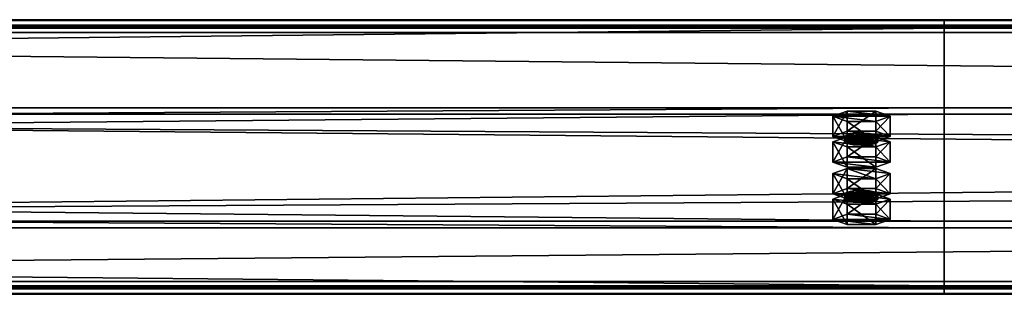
# Model space of a CAD drawing. Header units: millimetres. Extents: x -333 to 67333, y -930 to 39730.
# Tile 258 of 656: x 11364 to 11722, y 10999 to 11098. Entities that reach past the tile are written whole.
import ezdxf

# ---------------------------------------------------------------- set-up
doc = ezdxf.new("R2010")
doc.units = ezdxf.units.MM
doc.layers.add('13', color=7, linetype='Continuous')
doc.layers.add('95', color=7, linetype='Continuous')

msp = doc.modelspace()

# ---------------------------------------------------------------- meshes
at = {"layer": '13', "color": 30}
mesh = msp.add_polyface(dxfattribs=at)
corners = [(11700.01, 11095.37, 5790.63), (11700.01, 11022.98, 5775.24), (4900.01, 11022.98, 5775.24), (4900.01, 11095.37, 5790.63), (11700.01, 11064.15, 5581.57), (4900.01, 11064.15, 5581.57), (11700.01, 11003.5, 5568.68), (4900.01, 11003.5, 5568.68), (11700.01, 11000.8, 5581.4), (4900.01, 11000.8, 5581.4), (11700.01, 10998.85, 5580.98), (4900.01, 10998.85, 5580.98), (11700.01, 11001.96, 5566.31), (4900.01, 11001.96, 5566.31), (11700.01, 11066.52, 5580.03), (4900.01, 11066.52, 5580.03), (11700.01, 11025.36, 5773.7), (4900.01, 11025.36, 5773.7), (11700.01, 11093.83, 5788.26), (4900.01, 11093.83, 5788.26), (11700.01, 11096.53, 5775.54), (4900.01, 11096.53, 5775.54), (11700.01, 11098.49, 5775.96), (4900.01, 11098.49, 5775.96)]
mesh.append_faces([[corners[k] for k in face] for face in [(0, 2, 3, 3), (1, 5, 2, 2), (4, 7, 5, 5), (6, 9, 7, 7), (8, 11, 9, 9), (10, 13, 11, 11), (12, 15, 13, 13), (14, 17, 15, 15), (16, 19, 17, 17), (18, 21, 19, 19), (20, 23, 21, 21), (22, 3, 23, 23), (8, 12, 10, 10), (20, 0, 22, 22), (11, 7, 9, 9), (23, 19, 21, 21)]], dxfattribs={"vtx0": -1, "color": 30})
mesh.append_faces([[corners[k] for k in face] for face in [(12, 6, 14, 14), (14, 1, 16, 16), (16, 0, 18, 18), (18, 0, 20, 20), (3, 19, 23, 23), (19, 2, 17, 17), (17, 2, 15, 15), (15, 5, 13, 13)]], dxfattribs={"vtx0": -1, "vtx1": -1, "color": 30})
mesh.append_faces([[corners[k] for k in face] for face in [(12, 8, 6, 6), (14, 6, 4, 4), (14, 4, 1, 1), (16, 1, 0, 0), (7, 11, 13, 13), (19, 3, 2, 2), (15, 2, 5, 5), (13, 5, 7, 7)]], dxfattribs={"vtx0": -1, "vtx2": -1, "vtx3": -1, "color": 30})
mesh.append_faces([[corners[k] for k in face] for face in [(0, 1, 2, 2), (1, 4, 5, 5), (4, 6, 7, 7), (6, 8, 9, 9), (8, 10, 11, 11), (10, 12, 13, 13), (12, 14, 15, 15), (14, 16, 17, 17), (16, 18, 19, 19), (18, 20, 21, 21), (20, 22, 23, 23), (22, 0, 3, 3)]], dxfattribs={"vtx2": -1, "vtx3": -1, "color": 30})
mesh = msp.add_polyface(dxfattribs=at)
corners = [(17300.01, 11095.37, 5790.63), (17300.01, 11022.98, 5775.24), (10500.01, 11022.98, 5775.24), (10500.01, 11095.37, 5790.63), (17300.01, 11064.15, 5581.57), (10500.01, 11064.15, 5581.57), (17300.01, 11003.5, 5568.68), (10500.01, 11003.5, 5568.68), (17300.01, 11000.8, 5581.4), (10500.01, 11000.8, 5581.4), (17300.01, 10998.85, 5580.98), (10500.01, 10998.85, 5580.98), (17300.01, 11001.96, 5566.31), (10500.01, 11001.96, 5566.31), (17300.01, 11066.52, 5580.03), (10500.01, 11066.52, 5580.03), (17300.01, 11025.36, 5773.7), (10500.01, 11025.36, 5773.7), (17300.01, 11093.83, 5788.26), (10500.01, 11093.83, 5788.26), (17300.01, 11096.53, 5775.54), (10500.01, 11096.53, 5775.54), (17300.01, 11098.49, 5775.96), (10500.01, 11098.49, 5775.96)]
mesh.append_faces([[corners[k] for k in face] for face in [(0, 2, 3, 3), (1, 5, 2, 2), (4, 7, 5, 5), (6, 9, 7, 7), (8, 11, 9, 9), (10, 13, 11, 11), (12, 15, 13, 13), (14, 17, 15, 15), (16, 19, 17, 17), (18, 21, 19, 19), (20, 23, 21, 21), (22, 3, 23, 23), (8, 12, 10, 10), (20, 0, 22, 22), (11, 7, 9, 9), (23, 19, 21, 21)]], dxfattribs={"vtx0": -1, "color": 30})
mesh.append_faces([[corners[k] for k in face] for face in [(12, 6, 14, 14), (14, 1, 16, 16), (16, 0, 18, 18), (18, 0, 20, 20), (3, 19, 23, 23), (19, 2, 17, 17), (17, 2, 15, 15), (15, 5, 13, 13)]], dxfattribs={"vtx0": -1, "vtx1": -1, "color": 30})
mesh.append_faces([[corners[k] for k in face] for face in [(12, 8, 6, 6), (14, 6, 4, 4), (14, 4, 1, 1), (16, 1, 0, 0), (7, 11, 13, 13), (19, 3, 2, 2), (15, 2, 5, 5), (13, 5, 7, 7)]], dxfattribs={"vtx0": -1, "vtx2": -1, "vtx3": -1, "color": 30})
mesh.append_faces([[corners[k] for k in face] for face in [(0, 1, 2, 2), (1, 4, 5, 5), (4, 6, 7, 7), (6, 8, 9, 9), (8, 10, 11, 11), (10, 12, 13, 13), (12, 14, 15, 15), (14, 16, 17, 17), (16, 18, 19, 19), (18, 20, 21, 21), (20, 22, 23, 23), (22, 0, 3, 3)]], dxfattribs={"vtx2": -1, "vtx3": -1, "color": 30})
at = {"layer": '95', "color": 20}
mesh = msp.add_polyface(dxfattribs=at)
corners = [(11664.01, 11033.38, 5726.34), (11664.81, 11034, 5723.4), (11664.81, 11035.96, 5723.82), (11664.01, 11035.34, 5726.75), (11667.01, 11034.46, 5721.25), (11667.01, 11036.42, 5721.67), (11670.01, 11034.63, 5720.47), (11670.01, 11036.58, 5720.88), (11673.01, 11034.46, 5721.25), (11673.01, 11036.42, 5721.67), (11675.21, 11034, 5723.4), (11675.21, 11035.96, 5723.82), (11676.01, 11033.38, 5726.34), (11676.01, 11035.34, 5726.75), (11675.21, 11032.76, 5729.27), (11675.21, 11034.71, 5729.69), (11673.01, 11032.3, 5731.42), (11673.01, 11034.26, 5731.84), (11670.01, 11032.13, 5732.21), (11670.01, 11034.09, 5732.62), (11667.01, 11032.3, 5731.42), (11667.01, 11034.26, 5731.84), (11664.81, 11032.76, 5729.27), (11664.81, 11034.71, 5729.69), (11659.62, 11035.34, 5726.75), (11664.81, 11037.21, 5717.95), (11664.81, 11044.54, 5719.51), (11659.62, 11042.67, 5728.31), (11675.21, 11037.21, 5717.95), (11675.21, 11044.54, 5719.51), (11680.4, 11035.34, 5726.75), (11680.4, 11042.67, 5728.31), (11675.21, 11033.46, 5735.56), (11675.21, 11040.8, 5737.12), (11664.81, 11033.46, 5735.56), (11664.81, 11040.8, 5737.12), (11659.62, 11026.04, 5724.78), (11664.81, 11027.91, 5715.97), (11664.81, 11035.25, 5717.53), (11659.62, 11033.38, 5726.34), (11675.21, 11027.91, 5715.97), (11675.21, 11035.25, 5717.53), (11680.4, 11026.04, 5724.78), (11680.4, 11033.38, 5726.34), (11675.21, 11024.17, 5733.58), (11675.21, 11031.51, 5735.14), (11664.81, 11024.17, 5733.58), (11664.81, 11031.51, 5735.14), (11664.01, 11054.17, 5628.52), (11664.81, 11054.79, 5625.59), (11664.81, 11056.75, 5626), (11664.01, 11056.13, 5628.94), (11667.01, 11055.25, 5623.44), (11667.01, 11057.21, 5623.86), (11670.01, 11055.42, 5622.65), (11670.01, 11057.37, 5623.07), (11673.01, 11055.25, 5623.44), (11673.01, 11057.21, 5623.86), (11675.21, 11054.79, 5625.59), (11675.21, 11056.75, 5626), (11676.01, 11054.17, 5628.52), (11676.01, 11056.13, 5628.94), (11675.21, 11053.55, 5631.46), (11675.21, 11055.5, 5631.87), (11673.01, 11053.09, 5633.61), (11673.01, 11055.05, 5634.02), (11670.01, 11052.92, 5634.39), (11670.01, 11054.88, 5634.81), (11667.01, 11053.09, 5633.61), (11667.01, 11055.05, 5634.02), (11664.81, 11053.55, 5631.46), (11664.81, 11055.5, 5631.87), (11659.62, 11056.13, 5628.94), (11664.81, 11058, 5620.13), (11664.81, 11065.33, 5621.69), (11659.62, 11063.46, 5630.5), (11675.21, 11058, 5620.13), (11675.21, 11065.33, 5621.69), (11680.4, 11056.13, 5628.94), (11680.4, 11063.46, 5630.5), (11675.21, 11054.26, 5637.74), (11675.21, 11061.59, 5639.3), (11664.81, 11054.26, 5637.74), (11664.81, 11061.59, 5639.3), (11659.62, 11046.83, 5626.96), (11664.81, 11048.71, 5618.16), (11664.81, 11056.04, 5619.72), (11659.62, 11054.17, 5628.52), (11675.21, 11048.71, 5618.16), (11675.21, 11056.04, 5619.72), (11680.4, 11046.83, 5626.96), (11680.4, 11054.17, 5628.52), (11675.21, 11044.96, 5635.77), (11675.21, 11052.3, 5637.33), (11664.81, 11044.96, 5635.77), (11664.81, 11052.3, 5637.33)]
mesh.append_faces([[corners[k] for k in face] for face in [(0, 2, 3, 3), (1, 5, 2, 2), (4, 7, 5, 5), (6, 9, 7, 7), (8, 11, 9, 9), (10, 13, 11, 11), (12, 15, 13, 13), (14, 17, 15, 15), (16, 19, 17, 17), (18, 21, 19, 19), (20, 23, 21, 21), (22, 3, 23, 23), (4, 8, 6, 6), (18, 22, 20, 20), (23, 19, 21, 21), (11, 7, 9, 9), (24, 26, 27, 27), (25, 29, 26, 26), (28, 31, 29, 29), (30, 33, 31, 31), (32, 35, 33, 33), (34, 27, 35, 35), (25, 30, 28, 28), (32, 24, 34, 34), (27, 33, 35, 35), (31, 26, 29, 29), (36, 38, 39, 39), (37, 41, 38, 38), (40, 43, 41, 41), (42, 45, 43, 43), (44, 47, 45, 45), (46, 39, 47, 47), (37, 42, 40, 40), (44, 36, 46, 46), (39, 45, 47, 47), (43, 38, 41, 41), (48, 50, 51, 51), (49, 53, 50, 50), (52, 55, 53, 53), (54, 57, 55, 55), (56, 59, 57, 57), (58, 61, 59, 59), (60, 63, 61, 61), (62, 65, 63, 63), (64, 67, 65, 65), (66, 69, 67, 67), (68, 71, 69, 69), (70, 51, 71, 71), (54, 58, 56, 56), (66, 70, 68, 68), (71, 67, 69, 69), (59, 55, 57, 57), (72, 74, 75, 75), (73, 77, 74, 74), (76, 79, 77, 77), (78, 81, 79, 79), (80, 83, 81, 81), (82, 75, 83, 83), (73, 78, 76, 76), (80, 72, 82, 82), (75, 81, 83, 83), (79, 74, 77, 77), (84, 86, 87, 87), (85, 89, 86, 86), (88, 91, 89, 89), (90, 93, 91, 91), (92, 95, 93, 93), (94, 87, 95, 95), (85, 90, 88, 88), (92, 84, 94, 94), (87, 93, 95, 95), (91, 86, 89, 89)]], dxfattribs={"vtx0": -1, "color": 20})
mesh.append_faces([[corners[k] for k in face] for face in [(8, 4, 10, 10), (10, 4, 12, 12), (12, 1, 14, 14), (14, 22, 16, 16), (16, 22, 18, 18), (19, 23, 17, 17), (17, 3, 15, 15), (15, 2, 13, 13), (13, 5, 11, 11), (30, 24, 32, 32), (33, 26, 31, 31), (42, 36, 44, 44), (45, 38, 43, 43), (58, 52, 60, 60), (60, 49, 62, 62), (62, 48, 64, 64), (64, 70, 66, 66), (67, 71, 65, 65), (65, 51, 63, 63), (63, 50, 61, 61), (61, 53, 59, 59), (78, 72, 80, 80), (81, 75, 79, 79), (90, 84, 92, 92), (93, 86, 91, 91)]], dxfattribs={"vtx0": -1, "vtx1": -1, "color": 20})
mesh.append_faces([[corners[k] for k in face] for face in [(12, 4, 1, 1), (14, 1, 0, 0), (14, 0, 22, 22), (17, 23, 3, 3), (15, 3, 2, 2), (13, 2, 5, 5), (11, 5, 7, 7), (30, 25, 24, 24), (33, 27, 26, 26), (42, 37, 36, 36), (45, 39, 38, 38), (58, 54, 52, 52), (60, 52, 49, 49), (62, 49, 48, 48), (64, 48, 70, 70), (65, 71, 51, 51), (63, 51, 50, 50), (61, 50, 53, 53), (59, 53, 55, 55), (78, 73, 72, 72), (79, 75, 74, 74), (90, 85, 84, 84), (93, 87, 86, 86)]], dxfattribs={"vtx0": -1, "vtx2": -1, "vtx3": -1, "color": 20})
mesh.append_faces([[corners[k] for k in face] for face in [(0, 1, 2, 2), (1, 4, 5, 5), (4, 6, 7, 7), (6, 8, 9, 9), (8, 10, 11, 11), (10, 12, 13, 13), (12, 14, 15, 15), (14, 16, 17, 17), (16, 18, 19, 19), (18, 20, 21, 21), (20, 22, 23, 23), (22, 0, 3, 3), (24, 25, 26, 26), (25, 28, 29, 29), (28, 30, 31, 31), (30, 32, 33, 33), (32, 34, 35, 35), (34, 24, 27, 27), (36, 37, 38, 38), (37, 40, 41, 41), (40, 42, 43, 43), (42, 44, 45, 45), (44, 46, 47, 47), (46, 36, 39, 39), (48, 49, 50, 50), (49, 52, 53, 53), (52, 54, 55, 55), (54, 56, 57, 57), (56, 58, 59, 59), (58, 60, 61, 61), (60, 62, 63, 63), (62, 64, 65, 65), (64, 66, 67, 67), (66, 68, 69, 69), (68, 70, 71, 71), (70, 48, 51, 51), (72, 73, 74, 74), (73, 76, 77, 77), (76, 78, 79, 79), (78, 80, 81, 81), (80, 82, 83, 83), (82, 72, 75, 75), (84, 85, 86, 86), (85, 88, 89, 89), (88, 90, 91, 91), (90, 92, 93, 93), (92, 94, 95, 95), (94, 84, 87, 87)]], dxfattribs={"vtx2": -1, "vtx3": -1, "color": 20})

doc.saveas('drawing.dxf')
